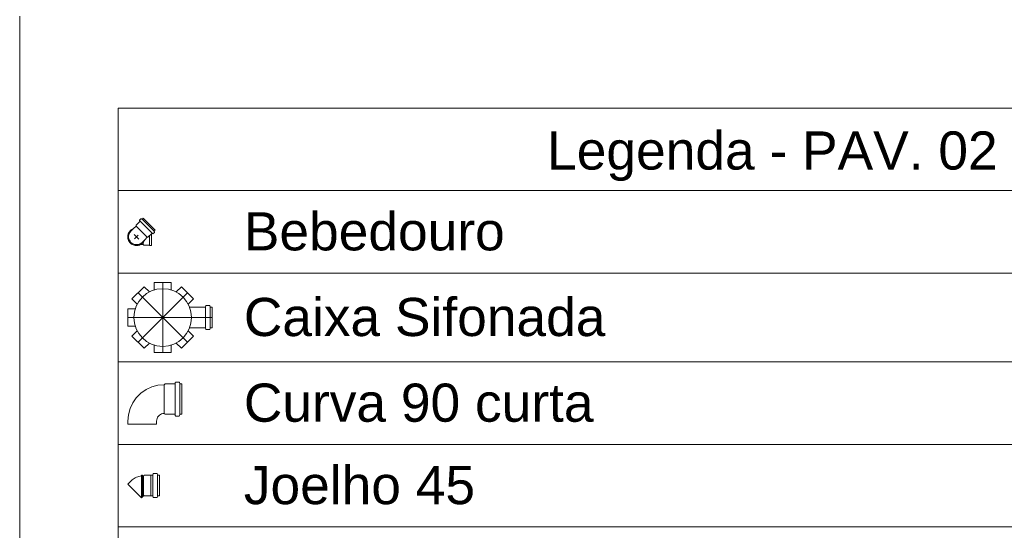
# Model space of a CAD drawing. Header units: millimetres. Extents: x 567 to 934, y -1 to 364.
# Tile 313 of 656: x 708.32 to 713.48, y 226.65 to 229.33. Entities that reach past the tile are written whole.
import ezdxf

# ---------------------------------------------------------------- set-up
doc = ezdxf.new("R2010")
doc.units = ezdxf.units.MM
doc.header["$MEASUREMENT"] = 0
doc.linetypes.add('DASHDOT', pattern=[2.54, 1.27, -0.635, 0, -0.635])
doc.linetypes.add('NULL', pattern=[0])
for name, color, linetype, lineweight in [('DI-Hachuras Tabelas', 251, 'Continuous', 0), ('DI-Tabelas', 7, 'Continuous', 13), ('Simbolos', 14, 'Continuous', 20), ('Simbolos_int', 14, 'Continuous', 15)]:
    doc.layers.add(name, color=color, linetype=linetype, lineweight=lineweight)
doc.styles.add('Arial', font='arial.ttf')

msp = doc.modelspace()

# ---------------------------------------------------------------- linework, layer by layer
at = {"layer": 'DI-Hachuras Tabelas'}
msp.add_lwpolyline([(708.8379, 228.8614), (715.5079, 228.8614), (715.5079, 228.4294), (708.8379, 228.4294), (708.8379, 228.8614)], dxfattribs=at)
at = {"layer": 'DI-Tabelas'}
for p, q in [((708.3214, 229.3434), (708.3214, 228.9114)), ((708.3214, 228.9114), (708.3214, 228.4794)), ((708.8379, 228.4294), (708.8379, 228.8614)), ((708.8379, 228.8614), (715.5079, 228.8614)), ((708.3214, 228.4794), (708.3214, 228.0474)), ((715.5079, 228.4294), (708.8379, 228.4294)), ((708.8379, 227.9974), (708.8379, 228.4294)), ((708.3214, 228.0474), (708.3214, 227.6154)), ((709.4459, 227.9974), (708.8379, 227.9974)), ((708.8379, 227.5314), (708.8379, 227.9974)), ((715.5079, 227.9974), (709.4459, 227.9974)), ((708.3214, 227.6154), (708.3214, 227.1834)), ((709.4459, 227.5314), (708.8379, 227.5314)), ((708.8379, 227.0994), (708.8379, 227.5314)), ((715.5079, 227.5314), (709.4459, 227.5314)), ((708.3214, 227.1834), (708.3214, 226.7514)), ((709.4459, 227.0994), (708.8379, 227.0994)), ((708.8379, 226.6674), (708.8379, 227.0994)), ((715.5079, 227.0994), (709.4459, 227.0994)), ((708.3214, 226.7514), (708.3214, 226.3194)), ((709.4459, 226.6674), (708.8379, 226.6674)), ((708.8379, 226.2354), (708.8379, 226.6674)), ((715.5079, 226.6674), (709.4459, 226.6674))]:
    msp.add_line(p, q, dxfattribs=at)
at = {"layer": 'Simbolos'}
for p, q in [((708.9513, 228.2676), (708.9313, 228.2476)), ((708.9313, 228.2476), (708.9313, 228.2435)), ((708.9499, 228.2721), (708.9514, 228.2703)), ((708.9568, 228.2816), (708.95, 228.2748)), ((708.9592, 228.2819), (708.9619, 228.2803)), ((708.9687, 228.2851), (708.9643, 228.2807)), ((709.0311, 228.2227), (708.9687, 228.2851)), ((708.9043, 228.2165), (708.9181, 228.2303)), ((708.9181, 228.2303), (708.9313, 228.2435)), ((709.0137, 228.2053), (708.9936, 228.1852)), ((709.0114, 228.1418), (709.0114, 228.203)), ((709.0182, 228.2039), (709.0164, 228.2054)), ((709.0276, 228.2107), (709.0209, 228.204)), ((709.028, 228.2132), (709.0264, 228.2159)), ((709.0311, 228.2227), (709.0267, 228.2183)), ((708.953, 228.1462), (708.969, 228.1462)), ((708.9626, 228.1583), (708.9764, 228.1721)), ((708.9714, 228.1438), (708.969, 228.1462)), ((709.0014, 228.1438), (708.9714, 228.1438)), ((708.9764, 228.1721), (708.9895, 228.1852)), ((708.9936, 228.1852), (708.9895, 228.1852)), ((709.0035, 228.1418), (709.0014, 228.1438)), ((709.0114, 228.1418), (709.0035, 228.1418)), ((709.0259, 227.9474), (709.0259, 227.9086)), ((709.0259, 227.9474), (709.1159, 227.9474)), ((709.1159, 227.9474), (709.1159, 227.9086)), ((708.9096, 227.862), (708.9733, 227.9256)), ((708.9733, 227.9256), (709.0008, 227.8982)), ((709.1684, 227.9256), (709.141, 227.8982)), ((709.1684, 227.9256), (709.2321, 227.862)), ((708.9096, 227.862), (708.9371, 227.8345)), ((709.2321, 227.862), (709.2046, 227.8345)), ((708.8879, 227.7194), (708.8879, 227.8094)), ((708.8879, 227.8094), (708.9267, 227.8094)), ((709.2937, 227.8191), (709.2116, 227.8191)), ((709.2962, 227.8262), (709.2957, 227.8209)), ((709.3157, 227.828), (709.2982, 227.828)), ((709.3176, 227.8265), (709.3192, 227.8206)), ((709.3299, 227.8191), (709.3212, 227.8191)), ((709.3299, 227.8191), (709.3299, 227.7097)), ((708.8879, 227.7194), (708.9267, 227.7194)), ((708.9096, 227.6668), (708.9371, 227.6943)), ((709.2321, 227.6668), (709.2046, 227.6943)), ((709.2937, 227.7097), (709.2116, 227.7097)), ((709.2962, 227.7026), (709.2957, 227.7079)), ((709.3157, 227.7008), (709.2982, 227.7008)), ((709.3176, 227.7023), (709.3192, 227.7082)), ((709.3299, 227.7097), (709.3212, 227.7097)), ((708.9733, 227.6032), (708.9096, 227.6668)), ((708.9733, 227.6032), (709.0008, 227.6307)), ((709.1684, 227.6032), (709.141, 227.6307)), ((709.2321, 227.6668), (709.1684, 227.6032)), ((709.0259, 227.5814), (709.0259, 227.6203)), ((709.1159, 227.5814), (709.0259, 227.5814)), ((709.1159, 227.5814), (709.1159, 227.6203)), ((709.1364, 227.4183), (709.1369, 227.4237)), ((709.1564, 227.4255), (709.1389, 227.4255)), ((709.1599, 227.418), (709.1583, 227.424)), ((709.083, 227.4165), (709.0789, 227.4124)), ((709.1344, 227.4165), (709.083, 227.4165)), ((709.171, 227.4165), (709.1619, 227.4165)), ((709.171, 227.4165), (709.171, 227.2573)), ((708.8879, 227.2214), (708.8879, 227.2208)), ((708.8879, 227.2214), (708.8879, 227.2053)), ((709.0389, 227.2214), (709.0389, 227.2053)), ((709.083, 227.2573), (709.0789, 227.2614)), ((709.1344, 227.2573), (709.083, 227.2573)), ((709.1364, 227.2555), (709.1369, 227.2501)), ((709.1564, 227.2483), (709.1389, 227.2483)), ((709.1599, 227.2558), (709.1583, 227.2498)), ((709.171, 227.2573), (709.1619, 227.2573)), ((708.9055, 226.9085), (708.8879, 226.8908)), ((708.9593, 226.9348), (708.9596, 226.9378)), ((708.9655, 226.9378), (708.9596, 226.9378)), ((708.9657, 226.9348), (708.9655, 226.9378)), ((708.9709, 226.9348), (708.9657, 226.9348)), ((708.9745, 226.9384), (708.9709, 226.9348)), ((709.0081, 226.9384), (708.9745, 226.9384)), ((709.0085, 226.9388), (709.0081, 226.9384)), ((709.0179, 226.9388), (709.0085, 226.9388)), ((709.0204, 226.9459), (709.0199, 226.9406)), ((709.0399, 226.9477), (709.0224, 226.9477)), ((709.0418, 226.9462), (709.0434, 226.9403)), ((709.054, 226.9388), (709.0453, 226.9388)), ((709.054, 226.9388), (709.054, 226.8294)), ((708.971, 226.8306), (708.9596, 226.8191)), ((708.9745, 226.8298), (708.9738, 226.8306)), ((709.0081, 226.8298), (708.9745, 226.8298)), ((709.0085, 226.8294), (709.0081, 226.8298)), ((709.0179, 226.8294), (709.0085, 226.8294)), ((709.0204, 226.8223), (709.0199, 226.8276)), ((709.0399, 226.8205), (709.0224, 226.8205)), ((709.0418, 226.822), (709.0434, 226.8279)), ((709.054, 226.8294), (709.0453, 226.8294))]:
    msp.add_line(p, q, dxfattribs=at)
for points in [[(708.95, 228.2748), (708.9498, 228.2746), (708.9496, 228.2743), (708.9495, 228.274), (708.9495, 228.2737), (708.9494, 228.2733), (708.9495, 228.273), (708.9496, 228.2727), (708.9497, 228.2724), (708.9499, 228.2721)], [(708.9513, 228.2676), (708.9515, 228.2679), (708.9517, 228.2682), (708.9518, 228.2685), (708.9519, 228.2688), (708.9519, 228.2691), (708.9519, 228.2695), (708.9518, 228.2698), (708.9516, 228.2701), (708.9514, 228.2703)], [(708.9592, 228.2819), (708.9589, 228.282), (708.9587, 228.2821), (708.9584, 228.2822), (708.9581, 228.2822), (708.9578, 228.2821), (708.9575, 228.2821), (708.9573, 228.2819), (708.957, 228.2818), (708.9568, 228.2816)], [(708.9619, 228.2803), (708.9622, 228.2802), (708.9625, 228.2801), (708.9628, 228.2801), (708.963, 228.2801), (708.9633, 228.2801), (708.9636, 228.2802), (708.9639, 228.2803), (708.9641, 228.2805), (708.9643, 228.2807)], [(708.9043, 228.2165), (708.8997, 228.211), (708.8961, 228.2048), (708.8937, 228.1981), (708.8924, 228.191), (708.8924, 228.1838), (708.8937, 228.1767), (708.8961, 228.17), (708.8997, 228.1638), (708.9043, 228.1583), (708.9098, 228.1537), (708.916, 228.1501), (708.9228, 228.1476), (708.9299, 228.1464), (708.937, 228.1464), (708.9441, 228.1476), (708.9508, 228.1501), (708.9571, 228.1537), (708.9626, 228.1583)], [(709.0164, 228.2054), (709.0161, 228.2056), (709.0158, 228.2057), (709.0155, 228.2058), (709.0152, 228.2059), (709.0149, 228.2058), (709.0145, 228.2058), (709.0142, 228.2057), (709.0139, 228.2055), (709.0137, 228.2053)], [(709.0182, 228.2039), (709.0184, 228.2037), (709.0187, 228.2035), (709.0191, 228.2034), (709.0194, 228.2034), (709.0197, 228.2034), (709.02, 228.2035), (709.0203, 228.2036), (709.0206, 228.2038), (709.0209, 228.204)], [(709.0267, 228.2183), (709.0265, 228.2181), (709.0264, 228.2178), (709.0262, 228.2176), (709.0262, 228.2173), (709.0261, 228.217), (709.0261, 228.2167), (709.0262, 228.2164), (709.0263, 228.2161), (709.0264, 228.2159)], [(709.0276, 228.2107), (709.0278, 228.211), (709.028, 228.2112), (709.0281, 228.2115), (709.0282, 228.2118), (709.0282, 228.212), (709.0282, 228.2123), (709.0282, 228.2126), (709.0281, 228.2129), (709.028, 228.2132)], [(709.2937, 227.8191), (709.2941, 227.8192), (709.2944, 227.8192), (709.2947, 227.8194), (709.2949, 227.8195), (709.2952, 227.8198), (709.2954, 227.82), (709.2956, 227.8203), (709.2957, 227.8206), (709.2957, 227.821)], [(709.2982, 227.828), (709.2979, 227.828), (709.2975, 227.8279), (709.2972, 227.8278), (709.297, 227.8276), (709.2967, 227.8274), (709.2965, 227.8271), (709.2964, 227.8268), (709.2962, 227.8265), (709.2962, 227.8262)], [(709.3176, 227.8265), (709.3175, 227.8268), (709.3174, 227.8271), (709.3172, 227.8273), (709.317, 227.8275), (709.3168, 227.8277), (709.3165, 227.8278), (709.3163, 227.8279), (709.316, 227.828), (709.3157, 227.828)], [(709.3192, 227.8206), (709.3193, 227.8203), (709.3195, 227.8201), (709.3196, 227.8198), (709.3198, 227.8196), (709.3201, 227.8195), (709.3203, 227.8193), (709.3206, 227.8192), (709.3209, 227.8191), (709.3212, 227.8191)], [(709.2957, 227.7079), (709.2957, 227.7082), (709.2956, 227.7085), (709.2954, 227.7088), (709.2952, 227.7091), (709.2949, 227.7093), (709.2947, 227.7095), (709.2944, 227.7096), (709.2941, 227.7097), (709.2937, 227.7097)], [(709.2962, 227.7027), (709.2962, 227.7023), (709.2964, 227.702), (709.2965, 227.7017), (709.2967, 227.7015), (709.297, 227.7012), (709.2972, 227.7011), (709.2975, 227.7009), (709.2979, 227.7009), (709.2982, 227.7008)], [(709.3157, 227.7008), (709.316, 227.7008), (709.3163, 227.7009), (709.3165, 227.701), (709.3168, 227.7012), (709.317, 227.7013), (709.3172, 227.7015), (709.3174, 227.7018), (709.3175, 227.702), (709.3176, 227.7023)], [(709.3212, 227.7097), (709.3209, 227.7097), (709.3206, 227.7096), (709.3203, 227.7095), (709.3201, 227.7094), (709.3198, 227.7092), (709.3196, 227.709), (709.3195, 227.7088), (709.3193, 227.7085), (709.3192, 227.7082)], [(709.1389, 227.4255), (709.1386, 227.4255), (709.1382, 227.4254), (709.1379, 227.4253), (709.1377, 227.4251), (709.1374, 227.4249), (709.1372, 227.4246), (709.1371, 227.4243), (709.1369, 227.424), (709.1369, 227.4237)], [(709.1583, 227.424), (709.1582, 227.4243), (709.1581, 227.4246), (709.1579, 227.4248), (709.1577, 227.425), (709.1575, 227.4252), (709.1572, 227.4253), (709.157, 227.4254), (709.1567, 227.4255), (709.1564, 227.4255)], [(709.0789, 227.4124), (709.0457, 227.4095), (709.0135, 227.4009), (708.9834, 227.3868), (708.9561, 227.3677), (708.9325, 227.3442), (708.9135, 227.3169), (708.8994, 227.2868), (708.8908, 227.2546), (708.8879, 227.2214)], [(709.1344, 227.4165), (709.1348, 227.4166), (709.1351, 227.4166), (709.1354, 227.4168), (709.1356, 227.4169), (709.1359, 227.4172), (709.1361, 227.4174), (709.1363, 227.4177), (709.1364, 227.418), (709.1364, 227.4184)], [(709.1599, 227.418), (709.16, 227.4177), (709.1602, 227.4175), (709.1603, 227.4172), (709.1605, 227.417), (709.1608, 227.4169), (709.161, 227.4167), (709.1613, 227.4166), (709.1616, 227.4165), (709.1619, 227.4165)], [(709.0789, 227.2614), (709.0719, 227.2608), (709.0652, 227.259), (709.0589, 227.2561), (709.0532, 227.2521), (709.0482, 227.2471), (709.0442, 227.2414), (709.0413, 227.2351), (709.0395, 227.2284), (709.0389, 227.2214)], [(709.1364, 227.2555), (709.1364, 227.2558), (709.1363, 227.2561), (709.1361, 227.2564), (709.1359, 227.2567), (709.1356, 227.2569), (709.1354, 227.2571), (709.1351, 227.2572), (709.1348, 227.2573), (709.1344, 227.2573)], [(709.1369, 227.2502), (709.1369, 227.2498), (709.1371, 227.2495), (709.1372, 227.2492), (709.1374, 227.249), (709.1377, 227.2487), (709.1379, 227.2486), (709.1382, 227.2484), (709.1386, 227.2484), (709.1389, 227.2483)], [(709.1564, 227.2483), (709.1567, 227.2483), (709.157, 227.2484), (709.1572, 227.2485), (709.1575, 227.2487), (709.1577, 227.2488), (709.1579, 227.249), (709.1581, 227.2493), (709.1582, 227.2495), (709.1583, 227.2498)], [(709.1619, 227.2573), (709.1616, 227.2573), (709.1613, 227.2572), (709.161, 227.2571), (709.1608, 227.257), (709.1605, 227.2568), (709.1603, 227.2566), (709.1602, 227.2564), (709.16, 227.2561), (709.1599, 227.2558)], [(708.9593, 226.9348), (708.9527, 226.9337), (708.9461, 226.9321), (708.9396, 226.93), (708.9333, 226.9275), (708.9272, 226.9245), (708.9214, 226.9211), (708.9158, 226.9172), (708.9105, 226.913), (708.9055, 226.9085)], [(709.0179, 226.9388), (709.0182, 226.9388), (709.0185, 226.9389), (709.0189, 226.9391), (709.0191, 226.9392), (709.0194, 226.9395), (709.0196, 226.9397), (709.0197, 226.94), (709.0198, 226.9403), (709.0199, 226.9406)], [(709.0224, 226.9477), (709.022, 226.9477), (709.0217, 226.9476), (709.0214, 226.9475), (709.0211, 226.9473), (709.0209, 226.9471), (709.0207, 226.9468), (709.0205, 226.9465), (709.0204, 226.9462), (709.0204, 226.9459)], [(709.0418, 226.9462), (709.0417, 226.9465), (709.0416, 226.9468), (709.0414, 226.947), (709.0412, 226.9472), (709.041, 226.9474), (709.0407, 226.9475), (709.0405, 226.9476), (709.0402, 226.9477), (709.0399, 226.9477)], [(709.0434, 226.9403), (709.0435, 226.94), (709.0436, 226.9398), (709.0438, 226.9395), (709.044, 226.9393), (709.0442, 226.9391), (709.0445, 226.939), (709.0448, 226.9389), (709.0451, 226.9388), (709.0453, 226.9388)], [(708.9738, 226.8305), (708.9735, 226.8308), (708.9732, 226.8309), (708.9729, 226.8311), (708.9726, 226.8311), (708.9722, 226.8311), (708.9719, 226.8311), (708.9716, 226.8309), (708.9713, 226.8308), (708.971, 226.8305)], [(709.0199, 226.8276), (709.0198, 226.8279), (709.0197, 226.8282), (709.0196, 226.8285), (709.0194, 226.8288), (709.0191, 226.829), (709.0189, 226.8292), (709.0185, 226.8293), (709.0182, 226.8294), (709.0179, 226.8294)], [(709.0204, 226.8223), (709.0204, 226.822), (709.0205, 226.8217), (709.0207, 226.8214), (709.0209, 226.8212), (709.0211, 226.8209), (709.0214, 226.8208), (709.0217, 226.8206), (709.022, 226.8205), (709.0224, 226.8205)], [(709.0399, 226.8205), (709.0402, 226.8205), (709.0405, 226.8206), (709.0407, 226.8207), (709.041, 226.8208), (709.0412, 226.821), (709.0414, 226.8212), (709.0416, 226.8215), (709.0417, 226.8217), (709.0418, 226.822)], [(709.0453, 226.8294), (709.0451, 226.8294), (709.0448, 226.8293), (709.0445, 226.8292), (709.0442, 226.8291), (709.044, 226.8289), (709.0438, 226.8287), (709.0436, 226.8285), (709.0435, 226.8282), (709.0434, 226.8279)]]:
    msp.add_lwpolyline(points, dxfattribs=at)
msp.add_circle((709.0709, 227.7644), 0.151, dxfattribs=at)
at = {"layer": 'Simbolos_int'}
for p, q in [((708.9526, 228.2689), (709.015, 228.2066)), ((708.9633, 228.2796), (709.0256, 228.2172)), ((708.9452, 228.1757), (708.9209, 228.1999)), ((708.9221, 228.176), (708.9425, 228.1965)), ((708.9313, 228.2435), (708.9895, 228.1852)), ((709.0014, 228.1438), (709.0014, 228.193)), ((708.969, 228.1462), (708.969, 228.1589)), ((709.2956, 227.8191), (709.2956, 227.7097)), ((709.3196, 227.8191), (709.3196, 227.7097)), ((709.0789, 227.2614), (709.0789, 227.4124)), ((709.1363, 227.4165), (709.1363, 227.2573)), ((709.1603, 227.4165), (709.1603, 227.2573)), ((709.0389, 227.2053), (708.8879, 227.2053)), ((708.9593, 226.9348), (708.9593, 226.8193)), ((708.9657, 226.9348), (708.9657, 226.8253)), ((708.9709, 226.9348), (708.9709, 226.8305)), ((709.0085, 226.9388), (709.0085, 226.8294)), ((709.0197, 226.9388), (709.0197, 226.8294)), ((709.0438, 226.9388), (709.0438, 226.8294)), ((708.9596, 226.8191), (708.8879, 226.8908))]:
    msp.add_line(p, q, dxfattribs=at)
at = {"layer": 'Simbolos_int', "linetype": 'DASHDOT'}
for p, q in [((709.0709, 227.9474), (709.0709, 227.5814)), ((708.9415, 227.8938), (709.2003, 227.635)), ((709.2003, 227.8938), (708.9415, 227.635)), ((708.8879, 227.7644), (709.3299, 227.7644))]:
    msp.add_line(p, q, dxfattribs=at)
at = {"layer": 'Simbolos_int'}
for points in [[(708.9181, 228.2303), (708.9119, 228.2276), (708.9062, 228.2239), (708.9011, 228.2195), (708.8966, 228.2143), (708.8931, 228.2086), (708.8904, 228.2023), (708.8886, 228.1957), (708.8879, 228.189), (708.8881, 228.1822), (708.8894, 228.1755), (708.8917, 228.1691), (708.8948, 228.1631), (708.8989, 228.1576), (708.9037, 228.1528), (708.9092, 228.1488), (708.9152, 228.1456), (708.9216, 228.1434), (708.9283, 228.1421), (708.935, 228.1418), (708.9418, 228.1426), (708.9484, 228.1443), (708.9546, 228.147), (708.9604, 228.1506), (708.9655, 228.155), (708.97, 228.1601), (708.9736, 228.1659), (708.9764, 228.1721)], [(708.9181, 228.2303), (708.9131, 228.2282), (708.9084, 228.2255), (708.904, 228.2222), (708.9, 228.2184), (708.8965, 228.2142), (708.8936, 228.2096), (708.8912, 228.2046), (708.8895, 228.1995), (708.8883, 228.1941), (708.8879, 228.1887), (708.888, 228.1832), (708.8889, 228.1778), (708.8903, 228.1725), (708.8924, 228.1674), (708.8951, 228.1627), (708.8984, 228.1583), (708.9021, 228.1543), (708.9063, 228.1508), (708.9109, 228.1478), (708.9158, 228.1454), (708.921, 228.1435), (708.9263, 228.1424), (708.9317, 228.1418), (708.9372, 228.142), (708.9426, 228.1427), (708.9479, 228.1442), (708.953, 228.1462)]]:
    msp.add_lwpolyline(points, dxfattribs=at)

# ---------------------------------------------------------------- texts
at = {"layer": 'DI-Tabelas', "linetype": 'NULL', "char_height": 0.2, "line_spacing_factor": 0.6, "style": 'Arial'}
for s, insert, width, attachment_point in [('Legenda - PAV. 02', (712.2653, 228.4794), 4.721341, 8), ('Bebedouro', (709.4959, 228.1134), 2.733537, 7), ('Caixa Sifonada', (709.4959, 227.6644), 3.789329, 7), ('Curva 90 curta', (709.4959, 227.2154), 3.664329, 7), ('Joelho 45', (709.4959, 226.7834), 2.422866, 7)]:
    msp.add_mtext(s, dxfattribs=dict(at, insert=insert, width=width, attachment_point=attachment_point))

doc.saveas('drawing.dxf')
